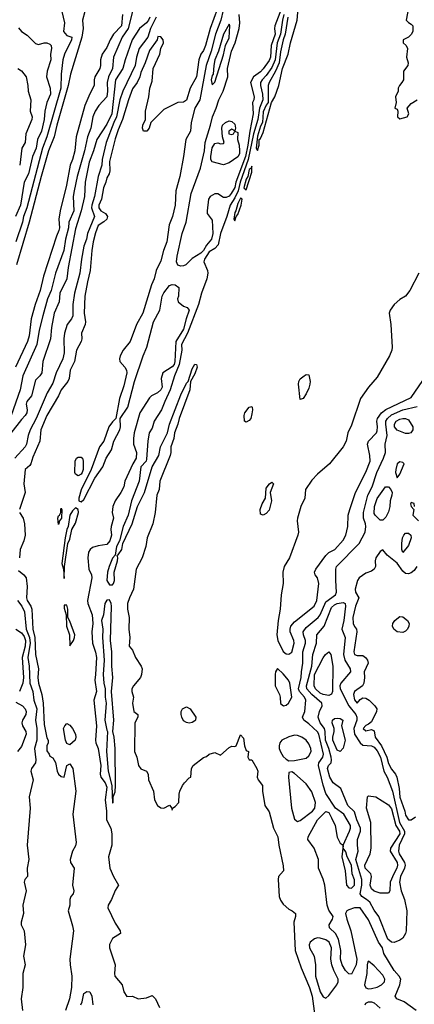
# Model space of a CAD drawing. Header units: metres. Extents: x -46681 to -43747, y -240911 to -237677.
# Tile 824 of 1056: x -45066 to -44997, y -239114 to -238941. Entities that reach past the tile are written whole.
import ezdxf

# ---------------------------------------------------------------- set-up
doc = ezdxf.new("R2010")
doc.units = ezdxf.units.M
doc.layers.add('CONTOUR_INDEX', color=1, linetype='Continuous')
doc.layers.add('CONTOUR_INTER', color=3, linetype='Continuous')

msp = doc.modelspace()

# ---------------------------------------------------------------- linework, layer by layer
at = {"layer": 'CONTOUR_INDEX'}
for points, elevation in [([(-45018.78, -238941.02), (-45019.25, -238944.02), (-45019.61, -238945.02), (-45020.1, -238947.12), (-45020.31, -238949.02), (-45020.98, -238950.52), (-45022.09, -238952.52), (-45022.23, -238953.02), (-45022.26, -238956.02), (-45022.6, -238956.49), (-45023.1, -238957.67), (-45023.26, -238959.52), (-45023.6, -238960.17), (-45024.1, -238961.9), (-45024.37, -238964.02), (-45024.1, -238964.43), (-45023.85, -238963.52), (-45023.8, -238962.52), (-45023.6, -238962.34), (-45023.1, -238961.29), (-45021.64, -238956.02), (-45021.07, -238955.02), (-45020.38, -238953.02), (-45019.7, -238950.02), (-45018.73, -238947.52), (-45018.33, -238945.52), (-45017.15, -238941.52), (-45016.96, -238939.52)], 60), ([(-44997.6, -238939.35), (-44998, -238941.52), (-44997.6, -238941.98), (-44997.1, -238942.22), (-44996.85, -238942.52), (-44996.84, -238943.52), (-44997.1, -238944.09), (-44997.6, -238944.53), (-44998.52, -238945.02), (-44998.55, -238945.52), (-44998.01, -238946.02), (-44997.79, -238946.52), (-44997.97, -238948.02), (-44997.64, -238949.02), (-44997.72, -238949.52), (-44998.46, -238950.52), (-44998.5, -238952.02), (-44998.75, -238952.52), (-44999.2, -238953.02), (-44999.43, -238953.52), (-44999.44, -238954.02), (-44999.87, -238955.02), (-44999.77, -238956.02), (-45000.01, -238957.02), (-44999.6, -238957.21), (-44999.48, -238957.52), (-44999.52, -238958.52), (-44999.1, -238958.87), (-44997.85, -238958.52), (-44997.52, -238958.02), (-44997.84, -238957.02), (-44997.1, -238956.18), (-44996.1, -238955.52)], 60), ([(-45043.04, -238941.02), (-45043.25, -238941.52), (-45043.6, -238942.02), (-45044.85, -238943.02), (-45046.13, -238945.02), (-45047.37, -238948.52), (-45047.75, -238950.02), (-45049.09, -238952.02), (-45049.7, -238958.02), (-45050.6, -238959.81), (-45052.35, -238962.52), (-45052.92, -238964.52), (-45053.7, -238966.52), (-45054.37, -238970.02), (-45054.5, -238972.52), (-45055.09, -238975.02), (-45056.1, -238978.2), (-45057.39, -238985.02), (-45057.62, -238987.02), (-45058.85, -238989.52), (-45058.97, -238991.02), (-45059.81, -238993.02), (-45060.33, -238995.52), (-45060.51, -238997.52), (-45061.85, -239001.52), (-45062.03, -239003.52), (-45062.33, -239004.02), (-45063.1, -239004.77), (-45063.84, -239007.52), (-45064.62, -239008.52), (-45064.76, -239009.02), (-45064.57, -239010.02), (-45064.63, -239010.52), (-45064.96, -239011.02), (-45065.6, -239011.68), (-45069.34, -239016.52)], 65), ([(-45066.1, -238942.89), (-45065.58, -238943.52), (-45064.6, -238944.19), (-45063.1, -238945.63), (-45062.6, -238945.84), (-45061.6, -238945.51), (-45061.1, -238945.51), (-45060.6, -238945.75), (-45060.39, -238946.02), (-45060.3, -238946.52), (-45060.5, -238947.52), (-45060.44, -238948.52), (-45061.04, -238950.52), (-45061.17, -238951.52), (-45060.56, -238953.52), (-45060.47, -238954.52), (-45061.1, -238956.02), (-45061.46, -238957.52), (-45061.58, -238959.02), (-45062.06, -238961.02), (-45062.74, -238962.52), (-45063.01, -238964.02), (-45063.64, -238965.52), (-45064.36, -238968.52), (-45065.11, -238970.02), (-45065.76, -238974.02), (-45066.63, -238976.02)], 70), ([(-45025.1, -238967.21), (-45025.26, -238967.52), (-45025.6, -238967.78), (-45025.81, -238969.02), (-45026.1, -238969.46), (-45026.53, -238971.02), (-45026.1, -238971.33), (-45025.1, -238968.25), (-45025.1, -238967.21)], 60), ([(-45027.1, -238972.8), (-45027.6, -238973.77), (-45027.9, -238975.02), (-45028.1, -238975.36), (-45028.29, -238976.52), (-45028.1, -238976.83), (-45027.86, -238976.02), (-45027.6, -238975.71), (-45026.97, -238974.02), (-45026.84, -238973.02), (-45027.1, -238972.8)], 60), ([(-44995.79, -238986.02), (-44997.35, -238989.02), (-44998.1, -238990.05), (-44999.1, -238990.63), (-45000.1, -238991.53), (-45000.84, -238992.52), (-45001.02, -238993.02), (-45000.72, -238995.02), (-45000.47, -238999.02), (-45000.51, -238999.52), (-45000.91, -239000.52), (-45003.1, -239004.27), (-45004.6, -239006.02), (-45006, -239008.02), (-45007.6, -239012.71), (-45008.23, -239014.02), (-45008.52, -239015.52), (-45009.06, -239016.52), (-45011.45, -239019.52), (-45013.6, -239021.34), (-45014.6, -239022.35), (-45015.68, -239024.02), (-45015.82, -239025.52), (-45016.52, -239027.02), (-45017.1, -239029.02), (-45017.16, -239029.52), (-45016.93, -239031.52), (-45017.02, -239032.02), (-45018.49, -239036.02), (-45019.41, -239037.52), (-45019.68, -239038.52), (-45019.63, -239040.52), (-45019.95, -239042.52), (-45020.13, -239045.02), (-45020.51, -239047.02), (-45020.71, -239049.52), (-45020.53, -239050.52), (-45019.6, -239052.44), (-45019.1, -239052.87), (-45018.6, -239052.91), (-45018.1, -239052.58), (-45017.67, -239051.02), (-45017.72, -239050.52), (-45018.39, -239049.02), (-45018.41, -239048.52), (-45018.26, -239048.02), (-45017.6, -239047.25), (-45014.15, -239044.52), (-45013.67, -239043.52), (-45013.34, -239040.52), (-45013.6, -239039.54), (-45014.01, -239039.02), (-45014.11, -239038.52), (-45013.9, -239038.02), (-45012.1, -239035.58), (-45011.6, -239035.09), (-45010.51, -239034.52), (-45009.1, -239032.91), (-45008.6, -239032.02), (-45008.23, -239030.52), (-45008.22, -239028.52), (-45007.92, -239027.52), (-45006.89, -239024.52), (-45005.1, -239020.95), (-45004.33, -239019.02), (-45004.36, -239018.02), (-45004.78, -239016.02), (-45004.63, -239015.52), (-45003.22, -239014.02), (-45003.1, -239013.72), (-45003.03, -239013.02), (-45003.15, -239012.02), (-45003.02, -239011.52), (-45002.31, -239010.52), (-45001.6, -239009.94), (-44997.1, -239007.86), (-44995.1, -239004.84)], 60), ([(-45066.6, -239048.54), (-45065.6, -239049.2), (-45065.1, -239049.85), (-45064.86, -239050.52), (-45064.92, -239051.52), (-45065.44, -239053.52), (-45065.23, -239057.02), (-45065.34, -239058.02), (-45065.94, -239059.52)], 65), ([(-45020.6, -239055.47), (-45020.93, -239056.02), (-45021.01, -239056.52), (-45021, -239058.52), (-45020.25, -239060.02), (-45020.11, -239060.52), (-45020.1, -239061.62), (-45019.55, -239062.02), (-45019.1, -239061.92), (-45018.68, -239061.52), (-45018.11, -239060.52), (-45018.43, -239058.02), (-45018.69, -239057.52), (-45019.6, -239056.4), (-45020.6, -239055.47)], 60), ([(-45066.6, -239061.36), (-45065.38, -239062.02), (-45064.95, -239062.52), (-45064.77, -239063.02), (-45064.82, -239063.52), (-45065.38, -239064.52), (-45065.52, -239065.02), (-45065.43, -239065.52), (-45064.79, -239066.52), (-45064.76, -239067.02), (-45065.6, -239069.16), (-45066.28, -239070.02)], 65), ([(-45018.6, -239067.45), (-45019.84, -239068.02), (-45020.2, -239068.52), (-45020.31, -239069.02), (-45020.3, -239069.52), (-45020.1, -239070.09), (-45019.6, -239070.91), (-45019.1, -239071.41), (-45018.6, -239071.69), (-45017.6, -239071.64), (-45015.6, -239071.22), (-45015.1, -239070.77), (-45014.71, -239070.02), (-45014.76, -239069.52), (-45015.1, -239068.72), (-45015.58, -239068.02), (-45016.33, -239067.52), (-45017.1, -239067.21), (-45017.6, -239067.19), (-45018.6, -239067.45)], 60), ([(-45018.6, -239073.75), (-45018.7, -239074.52), (-45018.16, -239080.02), (-45017.6, -239081.92), (-45017.1, -239082.33), (-45016.6, -239082.15), (-45014.44, -239080.52), (-45014.04, -239080.02), (-45013.91, -239079.02), (-45014.6, -239077.1), (-45015.6, -239075.74), (-45017.6, -239073.91), (-45018.1, -239073.63), (-45018.6, -239073.75)], 60), ([(-45014.1, -239102.94), (-45014.85, -239103.52), (-45015.05, -239104.02), (-45014.97, -239104.52), (-45014.16, -239106.02), (-45013.95, -239107.52), (-45013.95, -239109.52), (-45013.1, -239112.28), (-45012.6, -239113.17), (-45012.1, -239113.36), (-45011.6, -239112.93), (-45010.21, -239111.02), (-45009.96, -239110.52), (-45009.93, -239110.02), (-45010.74, -239108.52), (-45011.04, -239107.52), (-45011.21, -239106.52), (-45011.14, -239104.52), (-45011.54, -239103.52), (-45012.1, -239103.14), (-45013.1, -239102.81), (-45013.6, -239102.78), (-45014.1, -239102.94)], 60), ([(-45004.6, -239106.85), (-45004.76, -239107.02), (-45004.85, -239107.52), (-45004.94, -239109.02), (-45005.3, -239111.02), (-45005.1, -239111.54), (-45004.6, -239111.72), (-45004.1, -239111.7), (-45003.1, -239111.42), (-45002.33, -239111.02), (-45001.81, -239110.52), (-45001.74, -239110.02), (-45002.1, -239109.34), (-45003.6, -239107.71), (-45004.6, -239106.85)], 60)]:
    msp.add_lwpolyline(points, dxfattribs=dict(at, elevation=elevation))
at = {"layer": 'CONTOUR_INTER'}
for points, elevation in [([(-45067.6, -238928.77), (-45065.1, -238929.67), (-45062.15, -238930.52), (-45058.6, -238931.81), (-45057.34, -238932.52), (-45055.45, -238934.52), (-45054.89, -238935.52), (-45054.55, -238936.52), (-45054.43, -238940.02), (-45054.84, -238941.52), (-45054.72, -238943.02), (-45054.95, -238944.52), (-45056.97, -238951.02), (-45057.37, -238953.02), (-45059.39, -238960.02), (-45059.84, -238962.02), (-45060.81, -238964.52), (-45062.15, -238969.02), (-45064.22, -238977.02), (-45066.46, -238984.52)], 68), ([(-45066.6, -238934.64), (-45064.6, -238935.06), (-45063.1, -238935.05), (-45062.1, -238935.32), (-45059.1, -238937.49), (-45058.76, -238938.02), (-45058.5, -238939.02), (-45058.5, -238940.02), (-45058, -238942.02), (-45058.22, -238943.52), (-45057.6, -238944.21), (-45056.76, -238944.52), (-45056.78, -238945.02), (-45058.01, -238947.52), (-45058.32, -238948.52), (-45058.62, -238951.02), (-45058.67, -238953.52), (-45061.12, -238962.02), (-45061.9, -238964.02), (-45064.66, -238974.52), (-45065.23, -238976.02), (-45065.38, -238977.02), (-45066.59, -238980.52)], 69), ([(-45029.75, -238938.02), (-45030.57, -238941.52), (-45031.48, -238944.02), (-45032.26, -238947.02), (-45033.13, -238949.52), (-45034.23, -238955.52), (-45035.12, -238957.02), (-45035.8, -238959.52), (-45035.9, -238961.02), (-45036.71, -238962.52), (-45037.12, -238965.52), (-45037.78, -238969.02), (-45038.45, -238971.52), (-45038.59, -238974.02), (-45039.07, -238976.02), (-45039.62, -238977.52), (-45040.05, -238980.52), (-45040.63, -238982.02), (-45041.1, -238983.8), (-45041.95, -238985.52), (-45042.29, -238987.02), (-45042.72, -238988.02), (-45044.25, -238993.02), (-45045.36, -238995.02), (-45046.49, -238998.02), (-45047.72, -238999.52), (-45048.27, -239000.52), (-45048.39, -239001.02), (-45048.29, -239001.52), (-45047.42, -239002.52), (-45047.16, -239003.02), (-45047.1, -239003.52), (-45047.6, -239005.81), (-45048.39, -239008.02), (-45049.01, -239011.52), (-45049.6, -239012.09), (-45050.23, -239013.02), (-45051.1, -239015.51), (-45051.86, -239016.52), (-45053.36, -239020.52), (-45055.1, -239024.05), (-45055.48, -239025.52), (-45055.48, -239026.02), (-45055.1, -239026.2), (-45054.6, -239025.76), (-45052.67, -239022.02), (-45051.31, -239020.02), (-45050.72, -239018.52), (-45049.78, -239017.02), (-45049.38, -239015.52), (-45048.32, -239013.52), (-45048.2, -239013.02), (-45048.25, -239011.52), (-45046.89, -239009.52), (-45045.73, -239005.02), (-45044.2, -239000.52), (-45043.57, -238999.02), (-45042.37, -238994.52), (-45041.26, -238992.52), (-45040.86, -238990.02), (-45040.6, -238989.46), (-45039.6, -238988.14), (-45039.1, -238987.96), (-45038.57, -238988.02), (-45037.96, -238988.52), (-45037.99, -238990.02), (-45038.16, -238990.52), (-45038.08, -238991.02), (-45037.1, -238991.81), (-45036.45, -238992.02), (-45036.12, -238992.52), (-45036.67, -238994.02), (-45037.1, -238995.81), (-45038.48, -238998.02), (-45038.62, -239001.52), (-45038.77, -239002.02), (-45039.1, -239002.48), (-45040.73, -239003.52), (-45041.02, -239004.52), (-45040.86, -239006.02), (-45041.11, -239006.52), (-45041.71, -239007.02), (-45042.72, -239007.52), (-45043.1, -239007.9), (-45044.77, -239010.52), (-45045.78, -239014.02), (-45045.91, -239015.02), (-45045.91, -239016.02), (-45045.38, -239017.52), (-45045.43, -239018.52), (-45046.01, -239019.52), (-45047.4, -239022.52), (-45047.58, -239023.52), (-45048.1, -239024.56), (-45049.11, -239026.02), (-45049.51, -239027.02), (-45049.63, -239028.02), (-45049.43, -239029.02), (-45049.81, -239030.52), (-45049.89, -239031.02), (-45049.79, -239032.02), (-45050.06, -239033.02), (-45050.6, -239033.68), (-45052.1, -239033.89), (-45053.1, -239034.22), (-45053.53, -239034.52), (-45053.78, -239035.02), (-45053.93, -239036.02), (-45053.74, -239038.02), (-45053.28, -239039.02), (-45053.22, -239039.52), (-45053.99, -239043.52), (-45053.91, -239044.02), (-45053.14, -239046.02), (-45053.07, -239047.52), (-45053.21, -239049.02), (-45053.12, -239051.02), (-45052.6, -239052.6), (-45052.43, -239053.52), (-45052.55, -239056.52), (-45052.7, -239057.52), (-45052.41, -239059.52), (-45052.86, -239061.02), (-45052.42, -239065.52), (-45052.6, -239068.02), (-45052.53, -239068.52), (-45052.08, -239069.52), (-45051.62, -239072.52), (-45051.76, -239074.02), (-45051.64, -239074.52), (-45050.88, -239075.52), (-45050.6, -239076.3), (-45050.88, -239078.52), (-45050.65, -239080.52), (-45050.66, -239082.02), (-45049.91, -239083.52), (-45049.72, -239084.52), (-45049.73, -239086.52), (-45050.27, -239088.52), (-45050.08, -239090.52), (-45049.41, -239092.02), (-45048.55, -239093.52), (-45049.1, -239094.47), (-45049.74, -239096.02), (-45050.37, -239097.02), (-45050.42, -239097.52), (-45049.1, -239100.18), (-45048.22, -239101.52), (-45048.18, -239102.02), (-45049.6, -239102.92), (-45050.1, -239103.92), (-45050.13, -239104.52), (-45049.14, -239107.52), (-45049.25, -239109.02), (-45049.17, -239109.52), (-45047.89, -239111.02), (-45047.6, -239112.28), (-45047.1, -239113.07), (-45046.1, -239113.02), (-45045.1, -239113.51), (-45043.6, -239113.29), (-45042.6, -239112.93), (-45042.02, -239113.52), (-45041.34, -239115.02)], 62), ([(-45019.6, -238938.76), (-45021.09, -238942.52), (-45021.15, -238943.02), (-45021.01, -238944.02), (-45021.7, -238946.02), (-45021.83, -238948.02), (-45022.1, -238948.65), (-45023.1, -238950.08), (-45023.6, -238950.62), (-45024.8, -238951.52), (-45025.37, -238952.52), (-45024.72, -238955.02), (-45024.77, -238955.52), (-45024.99, -238956.02), (-45024.86, -238958.02), (-45025.48, -238961.02), (-45025.8, -238963.52), (-45026.22, -238965.52), (-45027.9, -238970.02), (-45028.1, -238970.95), (-45028.72, -238972.02), (-45029.1, -238972.45), (-45029.6, -238972.72), (-45030.1, -238972.68), (-45031.1, -238972.05), (-45031.6, -238972.03), (-45032.44, -238972.52), (-45032.7, -238973.02), (-45032.99, -238975.02), (-45032.95, -238975.52), (-45032.1, -238976.69), (-45031.99, -238979.02), (-45032.21, -238980.02), (-45033.1, -238981.09), (-45033.59, -238982.02), (-45034.1, -238982.51), (-45035.6, -238983.43), (-45036.7, -238984.52), (-45037.1, -238984.71), (-45037.6, -238984.75), (-45038.1, -238984.6), (-45038.35, -238984.02), (-45038.26, -238983.02), (-45037.34, -238979.02), (-45036.66, -238977.02), (-45035.75, -238972.02), (-45034.16, -238967.52), (-45033.41, -238964.52), (-45033.29, -238963.02), (-45032.36, -238960.02), (-45032.05, -238958.52), (-45031.36, -238957.02), (-45030.91, -238955.52), (-45030.18, -238954.02), (-45029.34, -238951.52), (-45029.38, -238950.02), (-45028.66, -238947.02), (-45028.06, -238945.52), (-45027.34, -238943.02), (-45027.25, -238942.02), (-45027.37, -238940.52)], 62), ([(-45046.05, -238940.02), (-45046.84, -238943.02), (-45047.92, -238944.52), (-45049.4, -238948.02), (-45049.58, -238950.02), (-45050.32, -238951.52), (-45050.55, -238952.52), (-45050.46, -238954.02), (-45050.58, -238955.02), (-45051.98, -238956.52), (-45052.65, -238957.52), (-45053.07, -238958.52), (-45053.37, -238960.52), (-45053.98, -238962.02), (-45054.52, -238964.52), (-45055.82, -238969.02), (-45056.35, -238971.52), (-45056.49, -238972.52), (-45056.4, -238975.02), (-45057.24, -238977.02), (-45057.32, -238978.02), (-45057.84, -238980.02), (-45058.12, -238982.02), (-45059.58, -238986.02), (-45060.35, -238989.02), (-45060.98, -238990.52), (-45061.85, -238993.52), (-45062.46, -238996.02), (-45062.87, -238998.52), (-45065.37, -239004.02), (-45065.8, -239006.52), (-45067.39, -239011.02)], 66), ([(-45047.81, -238940.52), (-45048.01, -238942.52), (-45049.43, -238944.02), (-45050.02, -238945.02), (-45050.6, -238946.37), (-45051.39, -238947.52), (-45051.69, -238948.52), (-45051.71, -238949.52), (-45051.84, -238950.02), (-45052.71, -238951.52), (-45052.83, -238952.02), (-45052.79, -238953.02), (-45053.6, -238954.49), (-45054.45, -238956.52), (-45055.95, -238962.02), (-45056.23, -238964.52), (-45056.59, -238966.02), (-45057.03, -238967.02), (-45057.65, -238970.52), (-45058.81, -238975.02), (-45059.01, -238976.52), (-45058.88, -238978.02), (-45058.99, -238978.52), (-45059.41, -238979.52), (-45061.69, -238986.52), (-45062.27, -238989.02), (-45063.17, -238991.52), (-45063.85, -238994.02), (-45064.25, -238997.02), (-45064.52, -238998.02), (-45066.65, -239002.52)], 67), ([(-45031.14, -238939.52), (-45032.45, -238943.02), (-45033.27, -238946.02), (-45033.6, -238946.88), (-45034.05, -238947.52), (-45034.4, -238948.52), (-45034.86, -238951.52), (-45035.95, -238953.52), (-45036.6, -238955.6), (-45037.1, -238955.96), (-45038.1, -238956.01), (-45040.6, -238957.25), (-45042.84, -238959.52), (-45043.16, -238960.52), (-45043.56, -238961.02), (-45044.12, -238961.02), (-45044.33, -238960.52), (-45044.29, -238960.02), (-45043.82, -238959.02), (-45043.81, -238957.52), (-45043.22, -238955.02), (-45043.01, -238953.52), (-45042.6, -238952.24), (-45042.43, -238950.02), (-45041.29, -238947.52), (-45041.09, -238946.52), (-45040.61, -238945.52), (-45040.72, -238945.02), (-45041.1, -238944.47), (-45041.6, -238944.4), (-45041.74, -238945.02), (-45043.1, -238946.89), (-45043.84, -238949.02), (-45044.6, -238950.73), (-45044.79, -238951.52), (-45045.27, -238952.52), (-45046.1, -238953.63), (-45046.81, -238955.52), (-45047.82, -238959.02), (-45048.6, -238960.84), (-45049.1, -238962.41), (-45050.1, -238966.4), (-45050.07, -238968.02), (-45050.17, -238968.52), (-45050.6, -238969.24), (-45050.76, -238970.02), (-45051.18, -238971.02), (-45051.53, -238973.02), (-45051.98, -238974.02), (-45051.98, -238974.52), (-45051.65, -238975.02), (-45050.82, -238975.52), (-45050.49, -238976.02), (-45050.61, -238976.52), (-45051.1, -238977), (-45052.1, -238977.6), (-45052.6, -238978.91), (-45052.99, -238980.52), (-45053.23, -238982.02), (-45053.5, -238985.52), (-45054, -238987.52), (-45054.43, -238990.02), (-45054.59, -238993.02), (-45054.31, -238994.52), (-45054.38, -238995.02), (-45055.03, -238996.52), (-45054.98, -238997.52), (-45055.1, -238998.02), (-45055.94, -238999.52), (-45056.29, -239001.52), (-45057.03, -239003.02), (-45057.23, -239004.52), (-45057.44, -239005.02), (-45058.6, -239006.5), (-45059.06, -239007.52), (-45061.13, -239011.02), (-45062.18, -239013.52), (-45062.33, -239015.52), (-45063.6, -239018.33), (-45063.91, -239019.52), (-45064.1, -239019.81), (-45064.93, -239020.52), (-45065.14, -239023.02), (-45064.96, -239024.52), (-45065.91, -239027.52)], 63), ([(-45019.49, -238940.52), (-45019.75, -238941.52), (-45020.06, -238944.02), (-45020.69, -238945.52), (-45021, -238948.52), (-45021.6, -238949.85), (-45022.6, -238951.26), (-45023.33, -238952.02), (-45023.57, -238952.52), (-45023.58, -238953.02), (-45023.24, -238954.52), (-45023.2, -238955.52), (-45023.78, -238957.02), (-45024.09, -238959.02), (-45024.85, -238961.52), (-45025.75, -238966.02), (-45027.14, -238970.02), (-45027.49, -238971.52), (-45028.1, -238972.78), (-45028.94, -238974.02), (-45029.49, -238976.02), (-45030.62, -238979.02), (-45031.01, -238981.02), (-45031.6, -238981.68), (-45032.6, -238982.26), (-45033.42, -238983.52), (-45033.54, -238984.02), (-45032.91, -238985.52), (-45032.87, -238986.02), (-45033.04, -238987.02), (-45033.98, -238989.52), (-45034.51, -238991.52), (-45036.39, -238996.52), (-45037.47, -238998.52), (-45037.4, -238999.52), (-45037.88, -239002.02), (-45038.7, -239004.02), (-45039.47, -239006.52), (-45040.41, -239008.52), (-45040.96, -239010.02), (-45042.26, -239012.02), (-45042.6, -239013.2), (-45043.16, -239014.02), (-45043.4, -239015.52), (-45043.6, -239018.67), (-45043.7, -239019.02), (-45044.6, -239020.04), (-45044.92, -239022.52), (-45046.27, -239026.02), (-45046.85, -239028.52), (-45047.7, -239030.52), (-45048.37, -239033.02), (-45048.87, -239034.02), (-45049.14, -239035.52), (-45049.6, -239036.09), (-45050.2, -239037.52), (-45050.47, -239038.52), (-45050.56, -239040.02), (-45050.1, -239040.74), (-45049.6, -239040.75), (-45049.4, -239040.52), (-45049.22, -239040.02), (-45049.27, -239038.52), (-45048.73, -239036.52), (-45048.66, -239036.02), (-45048.77, -239035.52), (-45048.6, -239035.47), (-45047.96, -239034.52), (-45047.79, -239033.52), (-45046.16, -239030.02), (-45045.18, -239027.02), (-45043.95, -239024.52), (-45042.64, -239020.02), (-45041.48, -239018.02), (-45041.15, -239016.52), (-45039.95, -239014.02), (-45039.59, -239012.52), (-45037.6, -239007.35), (-45036.6, -239005.31), (-45036.29, -239005.02), (-45035.6, -239002.8), (-45035.1, -239001.98), (-45034.82, -239002.02), (-45034.72, -239002.52), (-45035.1, -239003.66), (-45035.9, -239005.02), (-45035.99, -239006.52), (-45037.87, -239011.52), (-45038.1, -239012.52), (-45038.68, -239014.02), (-45038.83, -239015.02), (-45039.35, -239016.52), (-45039.34, -239017.52), (-45039.47, -239018.02), (-45041.27, -239022.52), (-45041.37, -239024.02), (-45041.78, -239025.02), (-45042.07, -239028.02), (-45042.49, -239030.02), (-45043.49, -239032.52), (-45043.72, -239034.02), (-45044.36, -239036.02), (-45045.41, -239038.02), (-45045.89, -239041.52), (-45046.63, -239043.02), (-45046.94, -239044.02), (-45046.94, -239045.02), (-45046.69, -239046.52), (-45046.73, -239048.52), (-45046.55, -239050.02), (-45046.68, -239051.52), (-45046.1, -239052.22), (-45045.54, -239053.52), (-45044.53, -239055.02), (-45044.39, -239055.52), (-45044.48, -239056.52), (-45044.69, -239057.02), (-45045.92, -239058.52), (-45046.2, -239059.02), (-45046.22, -239059.52), (-45045.93, -239060.52), (-45046.08, -239061.52), (-45045.85, -239063.02), (-45045.16, -239063.52), (-45045.14, -239064.02), (-45045.67, -239065.02), (-45045.7, -239070.02), (-45045.31, -239071.02), (-45045.04, -239072.52), (-45044.6, -239073.07), (-45043.6, -239073.49), (-45043.35, -239074.02), (-45043.26, -239075.02), (-45042.36, -239077.02), (-45042.2, -239078.52), (-45041.7, -239079.52), (-45041.1, -239079.93), (-45040.6, -239079.97), (-45039.6, -239079.49), (-45039.15, -239080.02), (-45039.1, -239080.37), (-45039.04, -239080.02), (-45038.6, -239079.73), (-45037.91, -239079.02), (-45037.89, -239077.52), (-45037.76, -239077.02), (-45037.29, -239076.02), (-45036.92, -239075.52), (-45036.1, -239074.65), (-45035.82, -239074.52), (-45035.72, -239073.02), (-45035.42, -239072.52), (-45033.6, -239071.1), (-45033.1, -239070.91), (-45032.6, -239070.48), (-45031.6, -239070.2), (-45030.6, -239070.66), (-45029.1, -239069.33), (-45028.6, -239069.09), (-45028.1, -239069.16), (-45027.86, -239069.02), (-45027.1, -239067.12), (-45026.6, -239067.67), (-45026.43, -239069.02), (-45026.1, -239069.86), (-45025.68, -239070.02), (-45025.8, -239071.02), (-45025.61, -239071.52), (-45025.1, -239071.49), (-45024.22, -239073.02), (-45024.04, -239073.52), (-45024.15, -239074.52), (-45024.03, -239075.02), (-45023.22, -239076.02), (-45023.23, -239077.02), (-45022.86, -239079.52), (-45022.1, -239080.61), (-45021.33, -239083.52), (-45020.55, -239085.02), (-45020.38, -239086.52), (-45019.6, -239090.14), (-45019.56, -239091.02), (-45020.41, -239092.02), (-45020.51, -239092.52), (-45020.34, -239095.52), (-45020.1, -239096.18), (-45019.6, -239096.87), (-45018.6, -239097.74), (-45018.03, -239098.02), (-45017.43, -239098.52), (-45017.44, -239099.02), (-45017.72, -239100.02), (-45017.5, -239105.02), (-45016.43, -239108.02), (-45014.97, -239111.52), (-45014.52, -239113.02), (-45014.07, -239116.52)], 61), ([(-45041.92, -238941.02), (-45042.89, -238943.02), (-45043.41, -238944.52), (-45044.93, -238946.52), (-45045.37, -238948.02), (-45045.6, -238949.52), (-45047.8, -238954.02), (-45048.29, -238955.52), (-45048.86, -238958.52), (-45049.38, -238959.52), (-45050.71, -238963.02), (-45051.38, -238966.02), (-45051.47, -238967.02), (-45052.1, -238969.02), (-45052.74, -238972.52), (-45053.25, -238974.02), (-45053.28, -238974.52), (-45052.78, -238976.02), (-45054.01, -238979.02), (-45054.16, -238980.02), (-45054.6, -238981.26), (-45055.04, -238983.52), (-45055.32, -238986.02), (-45056.28, -238989.52), (-45056.58, -238991.52), (-45056.58, -238993.52), (-45056.79, -238994.02), (-45057.54, -238995.02), (-45058.02, -238996.52), (-45058.16, -238997.52), (-45058.1, -239000.02), (-45058.29, -239001.02), (-45059.48, -239003.52), (-45060.1, -239005.35), (-45061.07, -239007.02), (-45063.02, -239011.52), (-45064.07, -239013.52), (-45064.43, -239014.52), (-45064.69, -239016.02), (-45064.96, -239016.52), (-45066.73, -239018.52)], 64), ([(-45029.1, -238942.27), (-45030.1, -238944), (-45030.95, -238947.02), (-45031.6, -238948.51), (-45031.82, -238949.52), (-45031.93, -238951.02), (-45032.1, -238951.28), (-45032.24, -238952.02), (-45032.1, -238952.93), (-45031.6, -238952.42), (-45030.1, -238947.65), (-45029.77, -238946.02), (-45029.1, -238944.62), (-45028.99, -238942.52), (-45029.1, -238942.27)], 61), ([(-45066.23, -238950.02), (-45065.6, -238950.43), (-45064.77, -238951.52), (-45064.46, -238953.02), (-45064.43, -238954.02), (-45063.91, -238955.52), (-45064.03, -238957.52), (-45063.71, -238958.52), (-45063.75, -238959.02), (-45064.81, -238961.52), (-45064.94, -238963.02), (-45065.5, -238964.02), (-45065.89, -238967.02)], 71), ([(-45029.77, -238959.52), (-45029.1, -238959.25), (-45028.6, -238959.33), (-45028.1, -238959.82), (-45027.96, -238960.52), (-45028.1, -238961), (-45028.6, -238960.69), (-45029.13, -238961.02), (-45029.15, -238961.52), (-45028.6, -238961.62), (-45028.31, -238961.52), (-45028.1, -238961.04), (-45027.6, -238961.3), (-45027.61, -238962.52), (-45027.36, -238963.52), (-45027.28, -238964.52), (-45027.31, -238965.02), (-45027.6, -238965.57), (-45029.1, -238966.64), (-45030.1, -238966.99), (-45032.1, -238966.42), (-45032.31, -238966.02), (-45032.33, -238965.52), (-45032.1, -238963.95), (-45031.6, -238963.19), (-45031.1, -238963.11), (-45030.6, -238963.26), (-45030.1, -238963.22), (-45029.97, -238963.02), (-45030.29, -238962.02), (-45030.36, -238960.52), (-45030.27, -238960.02), (-45029.77, -238959.52)], 63), ([(-45015.94, -239004.02), (-45015.6, -239003.78), (-45015.1, -239003.84), (-45014.87, -239005.02), (-45014.92, -239005.52), (-45015.1, -239006.21), (-45015.6, -239007.22), (-45016.1, -239008.01), (-45016.6, -239008.2), (-45016.93, -239005.52), (-45016.85, -239005.02), (-45016.6, -239004.59), (-45015.94, -239004.02)], 61), ([(-45025.6, -239009.52), (-45025.1, -239009.43), (-45025.05, -239009.52), (-45024.97, -239010.02), (-45025.1, -239010.71), (-45025.31, -239011.52), (-45025.6, -239011.91), (-45026.1, -239012.15), (-45026.38, -239012.02), (-45026.46, -239011.02), (-45026.37, -239010.52), (-45025.6, -239009.52)], 61), ([(-44996.26, -239115.52), (-44998.37, -239114.02), (-44999.64, -239113.52), (-44999.96, -239113.02), (-44999.12, -239111.02), (-44998.93, -239110.02), (-44999.21, -239109.52), (-45000.1, -239108.5), (-45001.91, -239105.52), (-45002.19, -239104.52), (-45002.84, -239103.52), (-45004.6, -239099.61), (-45006.1, -239097.48), (-45007.1, -239097.53), (-45008.1, -239097.86), (-45008.43, -239098.02), (-45008.65, -239098.52), (-45008.42, -239099.52), (-45007.71, -239101.52), (-45006.68, -239106.52), (-45006.76, -239107.52), (-45007.6, -239109.17), (-45008.1, -239109.12), (-45008.67, -239108.52), (-45009.26, -239107.52), (-45009.57, -239106.52), (-45009.49, -239105.02), (-45009.92, -239103.02), (-45010.43, -239102.02), (-45011.5, -239101.02), (-45011.51, -239100.52), (-45010.96, -239099.52), (-45010.85, -239099.02), (-45011.6, -239097.93), (-45011.87, -239097.02), (-45012.3, -239093.52), (-45012.6, -239092.47), (-45013.38, -239090.52), (-45013.39, -239089.02), (-45014.16, -239087.02), (-45015.29, -239085.52), (-45015.21, -239085.02), (-45013.61, -239082.02), (-45012.1, -239080.56), (-45011.6, -239080.76), (-45011.1, -239081.72), (-45010.5, -239083.02), (-45010.1, -239085.08), (-45009.6, -239086.16), (-45009.1, -239086.51), (-45007.94, -239084.02), (-45007.77, -239083.52), (-45007.78, -239083.02), (-45008.97, -239081.02), (-45010.42, -239080.02), (-45012.1, -239077.41), (-45012.6, -239075.97), (-45013.39, -239072.52), (-45013.35, -239072.02), (-45012.65, -239071.02), (-45012.55, -239070.52), (-45013.32, -239067.02), (-45013.6, -239066.6), (-45015.1, -239065.19), (-45016, -239064.52), (-45016.19, -239064.02), (-45015.78, -239063.02), (-45015.62, -239061.02), (-45015.88, -239060.52), (-45016.72, -239059.52), (-45016.93, -239059.02), (-45016.43, -239057.02), (-45016.41, -239056.02), (-45016.17, -239054.52), (-45016.14, -239052.52), (-45015.71, -239051.02), (-45015.71, -239050.52), (-45016.05, -239049.52), (-45016.07, -239049.02), (-45015.6, -239048.27), (-45013.46, -239046.52), (-45013.09, -239046.02), (-45012.1, -239043.74), (-45010.43, -239042.52), (-45010.25, -239042.02), (-45010.37, -239040.02), (-45010.34, -239038.02), (-45010.22, -239037.52), (-45006.27, -239033.52), (-45005.22, -239031.52), (-45005.09, -239030.52), (-45005.13, -239030.02), (-45005.51, -239029.02), (-45005.48, -239028.02), (-45004.74, -239025.02), (-45003.97, -239023.52), (-45003.17, -239021.02), (-45002, -239018.52), (-45001.66, -239017.52), (-45001.67, -239016.02), (-45001.37, -239014.52), (-45001.6, -239012.52), (-45001.55, -239012.02), (-45001.29, -239011.52), (-45000.6, -239010.87), (-44998.6, -239010), (-44996.1, -239009.44)], 61), ([(-44999.79, -239012.02), (-44999.1, -239011.66), (-44998.6, -239011.56), (-44998.1, -239011.56), (-44997.6, -239011.78), (-44996.86, -239013.02), (-44996.84, -239013.52), (-44997.19, -239014.02), (-44997.6, -239014.19), (-44998.1, -239014.17), (-44999.6, -239013.6), (-45000.03, -239013.02), (-45000.08, -239012.52), (-44999.79, -239012.02)], 62), ([(-45055.91, -239018.52), (-45055.6, -239018.35), (-45055.1, -239018.34), (-45054.87, -239018.52), (-45054.72, -239019.02), (-45054.74, -239020.52), (-45054.91, -239021.02), (-45055.1, -239021.31), (-45055.6, -239021.59), (-45056.1, -239021.29), (-45056.22, -239021.02), (-45056.16, -239019.02), (-45055.91, -239018.52)], 63), ([(-44999.1, -239019.12), (-44999.59, -239019.52), (-44999.82, -239020.52), (-44999.86, -239021.02), (-44999.6, -239021.98), (-44999.1, -239021.29), (-44998.36, -239019.52), (-44998.6, -239019.27), (-44999.1, -239019.12)], 61), ([(-45022.02, -239023.02), (-45021.6, -239022.73), (-45021.33, -239023.02), (-45021.9, -239024.52), (-45021.65, -239026.02), (-45022.1, -239027.61), (-45022.6, -239028.22), (-45023.1, -239028.54), (-45023.6, -239028.34), (-45023.67, -239027.52), (-45023.32, -239026.52), (-45022.73, -239025.52), (-45022.6, -239023.75), (-45022.02, -239023.02)], 61), ([(-45001.61, -239023.52), (-45001.1, -239023.52), (-45000.68, -239024.02), (-45000.47, -239024.52), (-45000.53, -239025.02), (-45000.82, -239026.02), (-45000.86, -239027.02), (-45001.1, -239027.91), (-45001.6, -239028.88), (-45002.1, -239029.42), (-45002.6, -239029.37), (-45003.45, -239028.52), (-45003.6, -239028.2), (-45003.56, -239027.02), (-45003.1, -239025.61), (-45001.61, -239023.52)], 62), ([(-45058.66, -239027.52), (-45058.6, -239027.27), (-45058.47, -239027.52), (-45058.57, -239029.02), (-45058.89, -239029.52), (-45059.1, -239030.18), (-45059.17, -239029.02), (-45059.1, -239028.66), (-45058.88, -239028.52), (-45058.67, -239028.02), (-45058.66, -239027.52)], 63), ([(-45056.1, -239027.21), (-45056.6, -239027.73), (-45057.07, -239028.52), (-45057.35, -239030.52), (-45057.6, -239031.06), (-45057.93, -239032.52), (-45058.48, -239037.02), (-45058.21, -239038.02), (-45058.1, -239039.67), (-45058.01, -239037.52), (-45057.42, -239033.52), (-45057.1, -239032.73), (-45056.74, -239031.02), (-45056.1, -239029.92), (-45055.59, -239028.02), (-45055.61, -239027.52), (-45056.1, -239027.21)], 62), ([(-44996.54, -239027.02), (-44996.6, -239026.48), (-44997.1, -239026.31), (-44997.27, -239026.52), (-44997.1, -239027.02), (-44996.67, -239027.52), (-44996.85, -239028.52), (-44995.86, -239029.52)], 61), ([(-45065.92, -239028.02), (-45065.31, -239029.02), (-45065.05, -239030.02), (-45064.93, -239032.02), (-45065.17, -239033.02), (-45065.8, -239034.52), (-45065.93, -239036.02)], 63), ([(-44998.42, -239032.02), (-44998.1, -239031.67), (-44997.6, -239031.67), (-44997.21, -239032.02), (-44997.15, -239032.52), (-44997.6, -239033.86), (-44998.6, -239035.09), (-44998.75, -239034.52), (-44998.79, -239033.52), (-44998.64, -239032.52), (-44998.42, -239032.02)], 62), ([(-44996.14, -239037.52), (-44996.6, -239038.25), (-44997.1, -239038.64), (-44997.6, -239038.82), (-44998.1, -239038.75), (-44998.6, -239038.35), (-44999.6, -239036.94), (-45001.32, -239035.52), (-45002.1, -239034.63), (-45002.6, -239034.87), (-45003.33, -239036.02), (-45003.45, -239036.52), (-45003.42, -239037.52), (-45003.6, -239037.99), (-45004.1, -239038.36), (-45005.1, -239038.72), (-45006.29, -239039.52), (-45006.56, -239040.02), (-45006.99, -239041.52), (-45006.93, -239042.02), (-45006.33, -239043.02), (-45006.88, -239044.52), (-45007.38, -239046.52), (-45007.32, -239047.52), (-45007.1, -239048.09), (-45006.75, -239048.52), (-45006.69, -239049.02), (-45007.19, -239052.52), (-45007.07, -239053.02), (-45006.6, -239053.19), (-45005.6, -239053.18), (-45005.13, -239053.52), (-45004.81, -239054.02), (-45004.68, -239054.52), (-45005.38, -239056.02), (-45005.31, -239057.02), (-45005.42, -239058.02), (-45005.69, -239058.52), (-45007.11, -239059.52), (-45007.26, -239060.02), (-45007.1, -239060.94), (-45006.6, -239061.55), (-45006.1, -239060.91), (-45005.6, -239060.59), (-45005.1, -239060.68), (-45004.53, -239061.02), (-45003.5, -239062.02), (-45003.15, -239062.52), (-45003.19, -239063.02), (-45004.1, -239064.81), (-45004.6, -239065.26), (-45005.1, -239065.49), (-45005.58, -239066.02), (-45005.1, -239066.39), (-45004.1, -239066.2), (-45003.6, -239066.39), (-45003.48, -239067.52), (-45002.31, -239069.02), (-45001.42, -239071.02), (-45001.1, -239072.15), (-45000.6, -239073.16), (-44999.87, -239074.02), (-44999.64, -239074.52), (-44999.21, -239076.52), (-44999.1, -239078.05), (-44998.23, -239080.52), (-44998.1, -239081.25), (-44997.6, -239082.05), (-44997.1, -239082.03), (-44996.39, -239081.52)], 61), ([(-45066.1, -239038.21), (-45065.15, -239039.02), (-45064.77, -239039.52), (-45064.59, -239041.02), (-45064.71, -239043.02), (-45064.61, -239043.52), (-45063.94, -239044.52), (-45063.78, -239045.02), (-45063.61, -239048.52), (-45063.26, -239050.02), (-45063.09, -239053.02), (-45062.61, -239055.52), (-45062.69, -239057.02), (-45062.6, -239058.03), (-45062.03, -239060.02), (-45061.76, -239061.52), (-45061.6, -239065.31), (-45061.1, -239067.64), (-45060.88, -239068.02), (-45060.88, -239068.52), (-45061.11, -239069.02), (-45061.1, -239069.94), (-45060.69, -239070.52), (-45060.6, -239070.88), (-45060.1, -239071.17), (-45059.6, -239071.96), (-45059.3, -239073.52), (-45059.06, -239074.02), (-45058.6, -239074.43), (-45058.1, -239074.53), (-45057.61, -239072.52), (-45057.1, -239072.21), (-45056.58, -239073.02), (-45056.03, -239077.02), (-45056.54, -239081.02), (-45055.96, -239086.02), (-45056.1, -239086.64), (-45056.59, -239087.52), (-45057.05, -239089.02), (-45056.99, -239089.52), (-45056.3, -239090.52), (-45056.61, -239093.52), (-45056.39, -239094.52), (-45056.52, -239095.02), (-45056.89, -239095.52), (-45057.06, -239096.02), (-45057.11, -239097.02), (-45057.38, -239098.02), (-45056.6, -239100.66), (-45056.46, -239101.52), (-45057.06, -239106.52), (-45057.03, -239107.52), (-45056.71, -239109.52), (-45056.79, -239111.52), (-45057.17, -239113.52), (-45057.82, -239115.52)], 63), ([(-45066.27, -239043.52), (-45065.49, -239044.52), (-45065.06, -239045.52), (-45064.77, -239048.52), (-45064.19, -239050.02), (-45064.06, -239051.02), (-45064.44, -239053.52), (-45064.21, -239055.02), (-45064.11, -239058.02), (-45063.57, -239059.52), (-45063.41, -239061.02), (-45062.91, -239062.52), (-45063.1, -239064.52), (-45062.87, -239066.02), (-45062.86, -239068.02), (-45063.27, -239069.52), (-45063.06, -239071.52), (-45063.13, -239072.02), (-45063.84, -239073.02), (-45063.92, -239073.52), (-45063.55, -239075.02), (-45064.24, -239078.02), (-45064.06, -239080.02), (-45064.57, -239086.52), (-45064.3, -239089.02), (-45064.6, -239090.52), (-45064.51, -239092.02), (-45064.97, -239092.52), (-45065.08, -239093.02), (-45064.78, -239094.52), (-45065.33, -239097.02), (-45065.25, -239098.52), (-45065.64, -239100.02), (-45065.61, -239100.52), (-45065.13, -239101.52), (-45064.9, -239104.02), (-45065.22, -239106.02), (-45064.96, -239107.52), (-45065.32, -239109.02), (-45065.32, -239111.52), (-45065.65, -239113.52), (-45065.42, -239115.52)], 64), ([(-45058.1, -239044.31), (-45058.1, -239044.87), (-45057.73, -239046.02), (-45057.66, -239048.02), (-45057.15, -239049.52), (-45057.1, -239051.48), (-45056.42, -239050.52), (-45056.24, -239050.02), (-45056.23, -239049.52), (-45057.1, -239047.11), (-45057.42, -239046.52), (-45057.42, -239045.02), (-45057.6, -239044.31), (-45058.1, -239044.31)], 62), ([(-45050.6, -239043.43), (-45050.94, -239044.02), (-45051.16, -239046.02), (-45051.51, -239047.02), (-45051.28, -239048.52), (-45051.35, -239050.02), (-45051.08, -239054.02), (-45051.26, -239056.52), (-45051.12, -239058.02), (-45050.86, -239059.02), (-45050.9, -239060.52), (-45050.71, -239061.52), (-45050.94, -239064.52), (-45050.6, -239066.29), (-45050.45, -239066.52), (-45050.66, -239070.02), (-45050.34, -239073.52), (-45049.68, -239076.02), (-45049.6, -239079.1), (-45049.48, -239079.02), (-45049.46, -239078.02), (-45049.1, -239077.15), (-45049.05, -239076.02), (-45049.11, -239069.52), (-45049.32, -239067.52), (-45049.56, -239066.52), (-45049.38, -239064.52), (-45049.79, -239059.52), (-45049.55, -239057.02), (-45049.71, -239055.02), (-45049.69, -239052.52), (-45049.97, -239050.52), (-45049.76, -239044.52), (-45049.81, -239044.02), (-45050.1, -239043.41), (-45050.6, -239043.43)], 61), ([(-45010.11, -239044.02), (-45009.1, -239043.86), (-45008.74, -239044.02), (-45008.64, -239044.52), (-45008.95, -239047.02), (-45009.32, -239048.52), (-45008.73, -239050.02), (-45009, -239053.02), (-45008.76, -239054.02), (-45007.82, -239055.52), (-45007.8, -239056.02), (-45009.48, -239058.02), (-45009.65, -239058.52), (-45009.62, -239059.02), (-45008.06, -239062.02), (-45006.83, -239063.52), (-45006.68, -239064.02), (-45006.7, -239064.52), (-45007.17, -239066.02), (-45007.07, -239067.02), (-45006.1, -239068.51), (-45005.6, -239068.9), (-45004.1, -239069.02), (-45003.6, -239069.3), (-45003.1, -239069.92), (-45002.51, -239071.02), (-45001.93, -239073.52), (-45001.32, -239074.52), (-45000.43, -239077.02), (-44999.15, -239082.52), (-44998.31, -239084.02), (-44998.28, -239084.52), (-44999.22, -239086.52), (-44999.35, -239087.52), (-44999.22, -239088.02), (-44998.28, -239089.52), (-44998.18, -239090.02), (-44998.28, -239090.52), (-44999.02, -239092.02), (-44999.15, -239093.02), (-44998.88, -239094.52), (-44998.32, -239096.02), (-44997.89, -239098.02), (-44998.02, -239101.52), (-44998.13, -239102.02), (-44998.6, -239102.81), (-44999.1, -239103.21), (-45000.1, -239103.6), (-45000.6, -239103.54), (-45001.23, -239103.02), (-45002.82, -239099.02), (-45003.6, -239097.94), (-45004.37, -239096.52), (-45004.95, -239096.02), (-45005.81, -239095.52), (-45006.09, -239095.02), (-45005.82, -239093.52), (-45005.82, -239092.52), (-45006.82, -239089.02), (-45006.45, -239087.52), (-45006.58, -239086.52), (-45006.54, -239085.52), (-45006.03, -239084.02), (-45006.01, -239083.52), (-45006.69, -239082.02), (-45007.1, -239080.66), (-45008.24, -239079.52), (-45009.48, -239076.52), (-45010.82, -239075.52), (-45011.44, -239074.52), (-45011.8, -239073.02), (-45011.63, -239072.52), (-45011.2, -239072.02), (-45011.1, -239071.52), (-45011.18, -239071.02), (-45011.57, -239069.52), (-45012.2, -239068.02), (-45012.22, -239066.52), (-45012.36, -239066.02), (-45013.09, -239065.02), (-45013.44, -239064.02), (-45013.24, -239063.02), (-45012.79, -239062.02), (-45012.83, -239061.52), (-45014.6, -239060.02), (-45015.47, -239059.02), (-45015.54, -239058.52), (-45014.56, -239055.02), (-45014.4, -239053.02), (-45013.78, -239051.02), (-45013.69, -239049.52), (-45012.39, -239048.02), (-45011.1, -239044.75), (-45010.6, -239044.27), (-45010.11, -239044.02)], 62), ([(-44999.38, -239046.52), (-44999.1, -239046.34), (-44998.6, -239046.36), (-44997.78, -239047.02), (-44997.5, -239047.52), (-44997.51, -239048.02), (-44997.75, -239048.52), (-44998.1, -239048.91), (-44998.6, -239049.12), (-44999.6, -239049.01), (-45000.2, -239048.52), (-45000.4, -239048.02), (-45000.32, -239047.52), (-44999.97, -239047.02), (-44999.38, -239046.52)], 61), ([(-45012.15, -239053.02), (-45011.6, -239052.54), (-45011.24, -239053.02), (-45010.86, -239055.02), (-45010.94, -239059.52), (-45011.1, -239059.97), (-45011.6, -239060.18), (-45012.6, -239060.03), (-45013.1, -239059.76), (-45013.92, -239059.02), (-45014.18, -239058.52), (-45014.1, -239056.51), (-45012.6, -239053.57), (-45012.15, -239053.02)], 63), ([(-45037.27, -239062.52), (-45036.6, -239062.21), (-45035.94, -239062.52), (-45034.98, -239064.02), (-45034.99, -239064.52), (-45035.1, -239064.66), (-45035.6, -239064.96), (-45036.1, -239065.07), (-45036.6, -239064.96), (-45037.1, -239064.63), (-45037.44, -239064.02), (-45037.55, -239063.52), (-45037.52, -239063.02), (-45037.27, -239062.52)], 61), ([(-45057.96, -239065.52), (-45057.6, -239065.12), (-45057.1, -239065.41), (-45056.59, -239066.02), (-45056.09, -239067.02), (-45056.02, -239067.52), (-45056.17, -239068.02), (-45057.1, -239068.84), (-45057.6, -239068.61), (-45057.84, -239068.02), (-45058.17, -239066.02), (-45057.96, -239065.52)], 63), ([(-45010.95, -239064.52), (-45010.6, -239064.24), (-45010.1, -239064.19), (-45009.6, -239064.24), (-45009.13, -239064.52), (-45009.35, -239065.52), (-45008.71, -239068.02), (-45009.1, -239069.48), (-45009.6, -239070.02), (-45010.1, -239069.83), (-45010.87, -239068.02), (-45010.91, -239067.52), (-45010.64, -239066.52), (-45010.64, -239066.02), (-45011.03, -239065.02), (-45010.95, -239064.52)], 63), ([(-45004.77, -239078.02), (-45004.6, -239077.8), (-45003.34, -239078.02), (-45001.1, -239079.42), (-45000.6, -239080.13), (-44999.8, -239083.02), (-44999.15, -239084.02), (-44999.11, -239084.52), (-45000.77, -239087.02), (-45000.81, -239087.52), (-44999.61, -239089.52), (-44999.5, -239090.02), (-44999.62, -239090.52), (-45000.2, -239091.52), (-45000.8, -239093.02), (-45000.9, -239094.52), (-45001.1, -239094.91), (-45002.6, -239094.94), (-45003.6, -239094.59), (-45004.1, -239094.19), (-45004.32, -239093.52), (-45004.1, -239092.02), (-45004.23, -239091.52), (-45005.19, -239090.52), (-45005.26, -239090.02), (-45004.33, -239088.02), (-45004.14, -239087.02), (-45004.21, -239082.52), (-45004.96, -239080.02), (-45004.77, -239078.02)], 63), ([(-45009.1, -239086.57), (-45009.29, -239088.52), (-45008.72, -239091.02), (-45008.51, -239093.52), (-45008.1, -239094.01), (-45007.6, -239094.04), (-45007.08, -239093.52), (-45007.1, -239092.56), (-45007.47, -239091.52), (-45007.62, -239090.02), (-45008.35, -239088.52), (-45008.6, -239087.66), (-45009.06, -239087.02), (-45009.1, -239086.57)], 61), ([(-45055.15, -239114.52), (-45054.92, -239114.02), (-45054.6, -239112.56), (-45054.1, -239112.18), (-45053.6, -239112.26), (-45053.21, -239113.02), (-45053.03, -239114.52)], 63), ([(-45005.23, -239114.52), (-45005.1, -239114.23), (-45004.6, -239114.01), (-45004.1, -239114.01), (-45003.6, -239114.19), (-45002.6, -239115.14)], 61)]:
    msp.add_lwpolyline(points, dxfattribs=dict(at, elevation=elevation))

doc.saveas('drawing.dxf')
